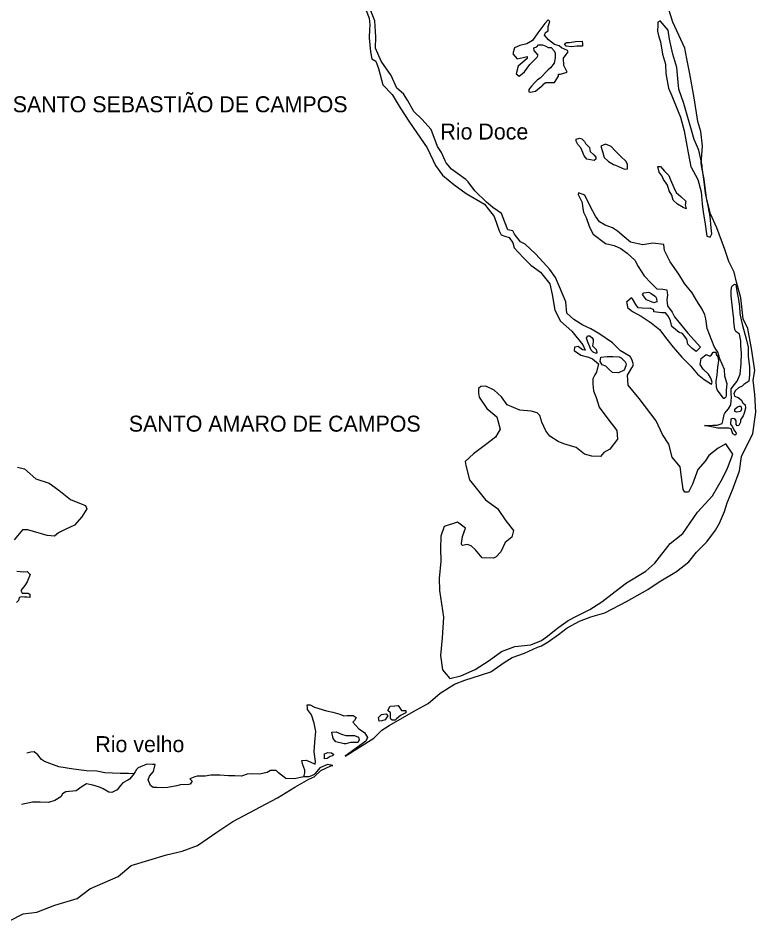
# Model space of a CAD drawing. Extents: x 662444 to 1640468, y 7452018 to 9606170.
# Drawn here: x 886730 to 916074, y 7545697 to 7581610 of the extents above; entities that cross this region are included whole.
import ezdxf

# ---------------------------------------------------------------- set-up
doc = ezdxf.new("R2010")
doc.units = 0
doc.layers.add('Level 1', color=7, linetype='Continuous')
doc.layers.add('Level 3', color=7, linetype='Continuous')

msp = doc.modelspace()

# ---------------------------------------------------------------- linework, layer by layer
at = {"layer": 'Level 1'}
for points in [[(907549, 7556855), (907781, 7557026), (908066, 7557252), (908235, 7557381), (908604, 7557648), (908940, 7557817), (909474, 7558081), (909948, 7558390), (910475, 7558798), (910930, 7559152), (911697, 7559609), (912047, 7559933), (912667, 7560705), (913164, 7561102), (913745, 7561953), (914352, 7562602), (914742, 7563291), (914950, 7563707), (915161, 7564257), (914872, 7564675), (914578, 7564505), (914207, 7564204), (914057, 7563986), (913758, 7563650), (913546, 7563067), (913393, 7562750), (913248, 7562753), (913179, 7562855), (913119, 7563345), (913057, 7563757), (912747, 7564142), (912615, 7564656), (912356, 7565040), (912101, 7565591), (911431, 7566474), (910989, 7567007), (910969, 7567407), (911142, 7567702), (911207, 7567811), (911150, 7568001), (911071, 7568147), (910683, 7568368), (910370, 7568687), (909832, 7569067), (909505, 7569253), (909188, 7569394), (908831, 7569626), (908558, 7569866), (908508, 7570322), (908264, 7570916), (908108, 7571297), (907879, 7571614), (907606, 7571898), (907314, 7572228), (906900, 7572615), (906706, 7572709), (906475, 7573015), (906406, 7573150), (906211, 7573188), (906084, 7573491), (905958, 7573838), (905612, 7574080), (905358, 7574286), (904894, 7574742), (904634, 7575092), (904533, 7575195), (904207, 7575425), (903963, 7575597), (903752, 7575858), (903720, 7575928), (903566, 7576262), (903416, 7576499), (903154, 7577182), (902781, 7577591), (902468, 7577888), (902220, 7578349), (902061, 7578597), (901797, 7578825), (901572, 7579319), (901172, 7579895), (900947, 7580411), (900958, 7580866), (900912, 7581499), (900708, 7582026)], [(898243, 7554109), (898234, 7554164), (898227, 7554298), (898341, 7554295), (898525, 7554201), (898997, 7554056), (899254, 7554005), (899531, 7553921), (899684, 7553861), (899819, 7553869), (900057, 7553863), (900179, 7553793), (900104, 7553673), (900040, 7553597), (900281, 7553336), (900505, 7553186), (900624, 7552994), (900558, 7552852), (899737, 7552251), (900882, 7552965), (901200, 7553290), (901494, 7553471), (902544, 7554077), (903037, 7554341), (903513, 7554762), (904091, 7555113), (904499, 7555280), (905124, 7555475), (905531, 7555609), (906068, 7555972), (906383, 7556175), (906874, 7556351), (907387, 7556593), (907544, 7556644), (907817, 7556803), (908228, 7557092), (908565, 7557350), (909059, 7557626), (909508, 7557791), (910060, 7557955), (910931, 7558409), (911781, 7558886), (912224, 7559185), (912917, 7559600), (913403, 7559986), (913713, 7560367), (914117, 7560778), (914461, 7561235), (914623, 7561519), (914822, 7561980), (914924, 7562332), (915167, 7562914), (915423, 7563606), (915500, 7564170), (915949, 7565090), (916074, 7565930), (916031, 7566631), (915963, 7567209), (916035, 7567585), (915893, 7568465), (915748, 7569268), (915561, 7569650), (915480, 7570484), (915299, 7571099), (915206, 7571501), (915000, 7571928), (914836, 7572399), (914517, 7573261), (914263, 7573823), (914113, 7574459), (914009, 7575205), (913920, 7575665), (913890, 7575819), (913950, 7576516), (913882, 7577095), (913768, 7577497), (913616, 7578433), (913444, 7579392), (913325, 7579983), (913243, 7580418), (912772, 7581440), (912610, 7581955)], [(900580, 7581907), (900697, 7581604), (900721, 7581338), (900707, 7581160), (900698, 7580828)], [(907908, 7579624), (907792, 7579538), (907494, 7579224), (907389, 7579149), (907283, 7579052), (907154, 7578900), (907047, 7578769), (907045, 7578681), (907107, 7578668), (907305, 7578707), (907611, 7578955), (907612, 7578977), (907717, 7579041), (907821, 7579049), (907894, 7579047), (908059, 7579043), (908221, 7579294), (908223, 7579372), (908296, 7579381), (908567, 7579452), (908429, 7579721), (908416, 7580021), (908523, 7580163), (908609, 7580272), (908579, 7580317), (908343, 7580423), (908252, 7580503), (908067, 7580563), (907823, 7580747), (907662, 7580928), (907706, 7581038), (907812, 7581102), (907816, 7581279), (907873, 7581467), (907812, 7581535), (907684, 7581394), (907406, 7581024), (907191, 7580718), (906959, 7580580), (906688, 7580520), (906468, 7580426), (906410, 7580184), (906581, 7579991), (906811, 7580040), (906977, 7580080), (906975, 7580003), (906615, 7579690), (906535, 7579393), (906657, 7579301), (906869, 7579473), (907083, 7579767), (907370, 7580048), (907414, 7580136), (907253, 7580317), (907245, 7580429), (907360, 7580459), (907424, 7580546), (907590, 7580542), (907723, 7580494), (907815, 7580436), (907929, 7580433), (908050, 7580308), (908089, 7580218), (908084, 7580030), (908048, 7579820), (907908, 7579624)], [(913941, 7575664), (913930, 7575751), (913800, 7576354), (913615, 7576780), (913207, 7578211), (913004, 7578782), (912980, 7579060), (912923, 7579650), (912771, 7580175), (912641, 7580767), (912578, 7581123), (912266, 7581498), (912172, 7581444), (912168, 7581323), (912162, 7581090), (912208, 7580867), (912276, 7580665)], [(900698, 7580828), (900746, 7580261), (900802, 7579993), (900954, 7579889), (901061, 7579609), (901231, 7578951), (901605, 7578575), (901922, 7578034), (902291, 7577470), (903001, 7576443), (903243, 7575940), (903335, 7575747), (903615, 7575362), (904062, 7574996), (904549, 7574628), (905274, 7574210), (905665, 7573712), (905858, 7573153), (905946, 7572984), (906090, 7572936), (906254, 7572876), (906404, 7572673), (906461, 7572471), (906633, 7572289)], [(908728, 7580468), (908521, 7580496), (908461, 7580586), (908546, 7580639), (908659, 7580636), (908899, 7580675), (909158, 7580690), (909176, 7580590), (909174, 7580490), (908946, 7580496), (908728, 7580468)], [(912276, 7580665), (912356, 7580175), (912481, 7579772), (912492, 7579406), (912601, 7578826), (912728, 7578512), (912981, 7577895)], [(912981, 7577895), (913079, 7577671), (913220, 7577123), (913373, 7576243), (913483, 7575696), (913495, 7575676)], [(908990, 7576578), (908921, 7576713), (908923, 7576791), (909059, 7576832), (909151, 7576807), (909263, 7576704), (909302, 7576626), (909453, 7576466), (909480, 7576299), (909622, 7576174), (909712, 7576071), (909710, 7575994), (909636, 7575940), (909348, 7576003), (909237, 7576128), (909189, 7576262), (909111, 7576442), (908990, 7576578)], [(910967, 7575742), (910969, 7575795), (910899, 7575919), (910707, 7576101), (910475, 7576329), (910314, 7576500), (910088, 7576594), (909910, 7576510), (909977, 7576297), (910044, 7576063), (910205, 7575903), (910409, 7575787), (910490, 7575754)], [(910490, 7575754), (910727, 7575657)], [(910727, 7575657), (910850, 7575598), (910964, 7575617), (910967, 7575742)], [(913089, 7574508), (913281, 7574326), (913257, 7574182), (913305, 7574025), (913182, 7574073), (912957, 7574201), (912786, 7574372), (912728, 7574562), (912630, 7574742), (912563, 7574966), (912503, 7575045), (912403, 7575192), (912344, 7575315), (912224, 7575485), (912168, 7575708), (912282, 7575705), (912443, 7575524), (912604, 7575353), (912682, 7575173), (912809, 7574870), (912897, 7574668), (913089, 7574508)], [(913495, 7575676), (913770, 7575189), (913892, 7574698), (913941, 7574220), (913974, 7573886), (914037, 7573507), (914126, 7572939), (914259, 7572891), (914324, 7573022), (914300, 7573267), (914260, 7573723), (914177, 7574136), (914067, 7574649), (913998, 7575206), (913941, 7575664)], [(913727, 7570364), (913538, 7570679), (913238, 7571053), (913009, 7571426), (912659, 7571912), (912433, 7572361), (912408, 7572606), (911975, 7572662), (911580, 7572594), (911085, 7572696), (910832, 7572913), (910568, 7573131), (910365, 7573270), (910077, 7573366), (909853, 7573505), (909693, 7573731), (909496, 7574102), (909270, 7574563), (909013, 7574658), (909001, 7574592), (909080, 7574434), (909159, 7574277), (909175, 7574110), (909221, 7573887), (909319, 7573674), (909454, 7573293), (909602, 7573012), (910090, 7572644), (910430, 7572569), (910695, 7572440), (910950, 7572256), (911263, 7571981), (911391, 7571723), (911630, 7571362), (911913, 7571066), (912134, 7570838), (912372, 7570832), (912537, 7570794), (912563, 7570594), (912537, 7570406), (912552, 7570161), (912742, 7569912), (912841, 7569732), (912951, 7569585), (913362, 7569075), (913865, 7568518), (913695, 7568345), (913532, 7568460), (913371, 7568642), (913325, 7568843), (913154, 7569058), (913021, 7569106), (912727, 7569336), (912671, 7569570), (912603, 7569738), (912472, 7569886), (912327, 7569890), (912018, 7569931), (912009, 7570009), (911866, 7570068), (911814, 7570059), (911555, 7570065), (911390, 7570081), (911300, 7570216), (911161, 7570442), (911131, 7570487), (910930, 7570315), (910959, 7570214), (910966, 7570092), (911159, 7569942), (911506, 7569756), (911913, 7569490), (912237, 7569226), (912528, 7568842), (912788, 7568513), (913130, 7568116), (913483, 7567763), (913744, 7567445), (914018, 7567227), (914303, 7567042), (914336, 7567130), (914278, 7567287), (914189, 7567445), (913977, 7567650), (913857, 7567830), (913894, 7568063), (914095, 7568224), (914239, 7568165), (914302, 7568218), (914375, 7568316), (914484, 7568325), (914494, 7568224), (914554, 7568130), (914586, 7567989), (914548, 7567724), (914520, 7567425), (914481, 7567148), (914496, 7566937), (914534, 7566803), (914714, 7566554), (914774, 7566486)], [(906633, 7572289), (906834, 7572074), (907117, 7571778), (907513, 7571501), (907884, 7571037), (907977, 7570613), (908075, 7569989), (908302, 7569550), (908747, 7569162), (909188, 7568607), (909286, 7568404), (909183, 7568418), (909071, 7568499), (909000, 7568545), (908855, 7568515), (908851, 7568382), (909115, 7568198), (909414, 7568124), (909578, 7568053), (909811, 7567858), (909730, 7567527), (909665, 7567418), (909588, 7567265), (909582, 7567043), (909617, 7566787), (909714, 7566518), (909838, 7566127), (910178, 7565674), (910539, 7565199), (910571, 7564854), (910261, 7564462), (910019, 7564324), (909891, 7564172), (909550, 7564181), (909262, 7564266), (908927, 7564530), (908701, 7564592), (908434, 7564676), (908209, 7564771), (907883, 7564979), (907713, 7565194), (907556, 7565542), (907480, 7565799), (907369, 7565902), (907133, 7565975), (906689, 7566008), (906187, 7566232), (905957, 7566549), (905664, 7566811), (905337, 7566964), (905140, 7566958), (905045, 7566872), (905040, 7566694), (905067, 7566527), (905376, 7566075), (905771, 7565754), (905903, 7565252), (905719, 7564935), (905318, 7564634), (904844, 7564280), (904504, 7563967), (904531, 7563811), (904682, 7563242), (905324, 7562449), (905791, 7562104), (906131, 7561618), (906431, 7561233), (906362, 7560968), (906098, 7560753), (905923, 7560381), (905742, 7560174), (905637, 7560133), (905182, 7560144), (905052, 7560303), (904921, 7560462), (904750, 7560622), (904585, 7560670), (904398, 7560631), (904368, 7560676), (904359, 7560709), (904407, 7560985), (904530, 7561326), (904205, 7561556), (903672, 7561381), (903549, 7560996), (903536, 7560497), (903544, 7560009), (903475, 7559323), (903493, 7558834), (903652, 7557776), (903600, 7556957), (903531, 7556259), (903609, 7555691), (903900, 7555340), (904337, 7555451), (904913, 7555702), (905470, 7556054), (905955, 7556408), (906488, 7556616), (907120, 7556677), (907549, 7556855)], [(914032, 7565407), (914197, 7565403), (914364, 7565421), (914539, 7565416), (914728, 7565489), (914773, 7565643), (914809, 7565842), (914842, 7565896), (914906, 7565972), (914981, 7566070), (915078, 7566223), (915093, 7566400), (915096, 7566500), (915090, 7566677), (915095, 7566866), (915224, 7567040), (915331, 7567170), (915441, 7567445), (915484, 7567866), (915505, 7568276), (915471, 7568576), (915476, 7568753), (915449, 7568909), (915421, 7569043), (915279, 7569136), (915229, 7569226), (915196, 7569526), (915199, 7569659), (915163, 7569849), (915088, 7570561), (915093, 7570750), (915097, 7570894), (915141, 7570970), (915225, 7571024), (915276, 7571011), (915321, 7570744), (915385, 7570409), (915419, 7570131), (915432, 7569864), (915488, 7569608), (915534, 7569384), (915685, 7568848), (915759, 7568513), (915760, 7568158), (915821, 7567723), (915813, 7567413), (915796, 7567169), (915596, 7567030), (915522, 7566966), (915386, 7566903), (915259, 7566795), (915193, 7566675), (915222, 7566574), (915365, 7566515), (915487, 7566423), (915557, 7566310), (915647, 7566219), (915665, 7566096), (915608, 7565898), (915563, 7565788), (915466, 7565625), (915464, 7565536), (915398, 7565404), (915325, 7565395), (915285, 7565441), (915289, 7565585), (915229, 7565664), (915126, 7565678), (915074, 7565657), (915068, 7565457), (915148, 7565344), (915197, 7565232), (915277, 7565130), (915286, 7565063), (915253, 7565020), (915162, 7565067), (915084, 7565268), (915002, 7565304), (914867, 7565296), (914754, 7565299), (914557, 7565304), (914372, 7565343), (914032, 7565407)], [(912075, 7570540), (912124, 7570450), (912132, 7570328), (912017, 7570286), (911924, 7570322), (911719, 7570405), (911559, 7570609), (911613, 7570685), (911810, 7570702), (911902, 7570655), (912075, 7570540)], [(914774, 7566486), (914816, 7566485), (914890, 7566538), (914901, 7566594), (914905, 7566716), (914907, 7566804), (914934, 7567059), (914905, 7567137), (914839, 7567372), (914825, 7567628), (914640, 7568054), (914564, 7568322), (914474, 7568436), (914414, 7568548), (914133, 7569266), (914081, 7569644), (914044, 7569812), (913936, 7570037), (913727, 7570364)], [(909595, 7568319), (909524, 7568398), (909466, 7568533), (909388, 7568712), (909330, 7568880), (909373, 7568968), (909467, 7568966), (909558, 7568886), (909597, 7568818), (909595, 7568729), (909570, 7568575), (909682, 7568472), (909722, 7568426), (909750, 7568304), (909718, 7568271), (909595, 7568319)], [(910839, 7567610), (910609, 7567505), (910371, 7567511), (910239, 7567625), (910108, 7567762), (909965, 7567821), (909875, 7567945), (909911, 7568122), (910160, 7568149), (910388, 7568154), (910636, 7568136), (910717, 7568090), (910879, 7567930), (910908, 7567863), (910906, 7567774), (910839, 7567610)], [(915308, 7565928), (915237, 7565963), (915239, 7566052), (915345, 7566149), (915418, 7566170), (915480, 7566168), (915498, 7566056), (915464, 7565957), (915308, 7565928)], [(886713, 7563748), (886980, 7563686), (887436, 7563286), (887969, 7563107), (888356, 7562831), (888812, 7562465), (889109, 7562347), (889406, 7562228), (889465, 7562094), (889261, 7561766), (888973, 7561440), (888607, 7561272), (888335, 7561134), (888176, 7561005), (887887, 7561023), (887117, 7561253), (886900, 7561258), (886580, 7560856)], [(886684, 7559611), (886941, 7559582), (887087, 7559601), (887208, 7559476), (887097, 7559179), (887000, 7559037), (886841, 7558842), (886890, 7558741), (887138, 7558735), (887199, 7558689), (887197, 7558622), (887196, 7558567), (887082, 7558570), (886989, 7558572), (886865, 7558586), (886772, 7558566), (886748, 7558445), (886663, 7558358)], [(886393, 7545697), (886927, 7545983), (887476, 7546047), (888196, 7546318), (889081, 7546595), (889587, 7546971), (890705, 7547464), (891222, 7547906), (892628, 7548326), (893262, 7548477), (893867, 7548694), (894636, 7549230), (895277, 7549657), (897048, 7550589), (897730, 7551015), (898297, 7551334), (898506, 7551428), (898771, 7551677), (899168, 7551866), (899252, 7551886), (899035, 7551914), (898732, 7551789), (898540, 7551561), (898508, 7551517), (898403, 7551464), (898299, 7551434), (898268, 7551423), (898092, 7551428), (898138, 7551593), (898140, 7551693), (898053, 7551906), (898016, 7552084), (898181, 7552091), (898345, 7552031), (898539, 7551938), (898552, 7552037), (898500, 7552427), (898530, 7552803), (898572, 7553235), (898508, 7553558), (898393, 7553894), (898243, 7554109)], [(901781, 7553741), (901727, 7553687), (901603, 7553679), (901543, 7553736), (901535, 7553847), (901538, 7553969), (901437, 7554072), (901524, 7554236), (901711, 7554253), (901846, 7554261), (901985, 7554069), (902151, 7554065), (902149, 7553976), (901939, 7553870), (901781, 7553741)], [(901400, 7553806), (901335, 7553697), (901199, 7553656), (901096, 7553648), (901068, 7553793), (901185, 7553912), (901372, 7553929), (901432, 7553861), (901400, 7553806)], [(900109, 7553074), (900273, 7553003), (900290, 7552881), (900247, 7552793), (900154, 7552795), (900081, 7552797), (899968, 7552800), (899853, 7552770), (899759, 7552739), (899697, 7552740), (899369, 7552826), (899258, 7552951), (899213, 7553208), (899378, 7553215), (899593, 7553120), (899768, 7553071), (899943, 7553067), (900109, 7553074)], [(891334, 7551553), (891117, 7551559), (891003, 7551562), (890786, 7551567), (890487, 7551574), (890187, 7551582), (889858, 7551657), (889445, 7551667), (888930, 7551735), (888353, 7551827), (887779, 7552041), (887668, 7552121), (887517, 7552302), (887375, 7552417), (887241, 7552409), (887084, 7552369)], [(899241, 7552264), (899147, 7552233), (899021, 7552159), (898917, 7552150), (898922, 7552350), (899047, 7552391), (899192, 7552387), (899283, 7552318), (899241, 7552264)], [(898092, 7551428), (897708, 7551349), (897377, 7551357), (897083, 7551586), (896992, 7551677), (896775, 7551683), (896639, 7551598), (896337, 7551539), (896017, 7551547), (895841, 7551540), (895622, 7551457), (895353, 7551464), (895095, 7551470), (894754, 7551490), (894393, 7551499), (894164, 7551460), (893854, 7551457), (893760, 7551426), (893562, 7551353), (893653, 7551251), (893577, 7551142), (893515, 7551122), (893184, 7551108), (893132, 7551098), (893048, 7551067), (892685, 7551009), (892488, 7550992), (892251, 7550998), (892096, 7551002), (891994, 7551082), (891907, 7551306), (891962, 7551449), (892112, 7551645), (892181, 7551920), (892077, 7551923), (891850, 7551929), (891505, 7551782), (891441, 7551717), (891388, 7551630), (891302, 7551510), (891163, 7551336), (891100, 7551293), (890901, 7551187), (890806, 7551089), (890667, 7550915), (890457, 7550810), (890333, 7550813), (890109, 7550951), (889966, 7551022), (889699, 7551095), (889453, 7551145), (889274, 7551039), (889043, 7550878), (888628, 7550833), (888502, 7550758), (888427, 7550627), (888196, 7550489), (887935, 7550406), (887605, 7550415), (887305, 7550422), (886869, 7550322)]]:
    msp.add_lwpolyline(points, dxfattribs=at)

# ---------------------------------------------------------------- texts
at = {"layer": 'Level 3'}
for s, height, p in [('SANTO SEBASTIÃO DE CAMPOS', 635.42, (886518, 7577863)), ('Rio Doce', 635.5, (903526, 7576778)), ('SANTO AMARO DE CAMPOS', 634.94, (891134, 7565159)), ('Rio velho', 634.4, (889805, 7552412))]:
    msp.add_text(s, height=height, dxfattribs=at).set_placement(p)

doc.saveas('drawing.dxf')
